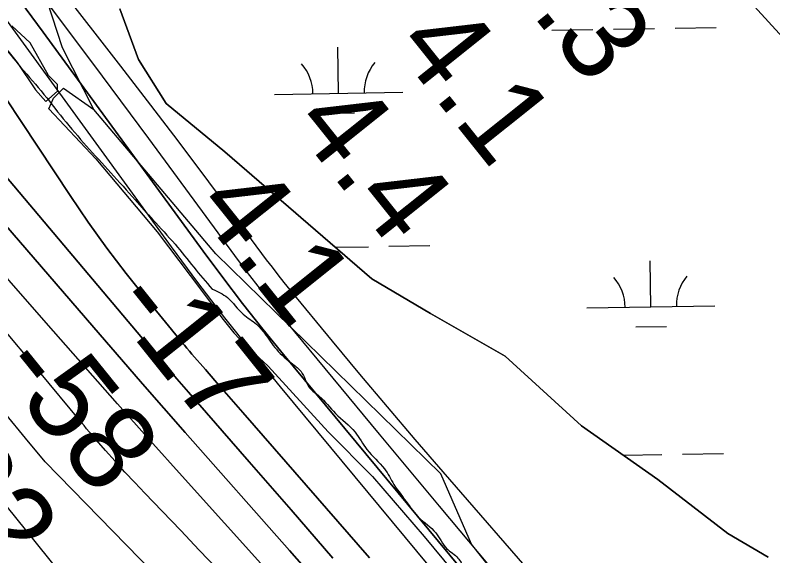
# Model space of a CAD drawing. Extents: x 3887375 to 3925618, y 296674 to 322633.
# Drawn here: x 3899340 to 3899931, y 308942 to 309364 of the extents above; entities that cross this region are included whole.
import ezdxf

# ---------------------------------------------------------------- set-up
doc = ezdxf.new("R2010")
doc.units = 0
for name, color, linetype in [('V-RIVR-EDGE', 7, 'Continuous'), ('V-RIVR-JETY', 7, 'Continuous'), ('V-RIVR-RANG', 7, 'Continuous'), ('V-TOPO-DPTH', 7, 'Continuous'), ('V-TOPO-MAJR', 7, 'Continuous'), ('V-TOPO-MINR', 7, 'Continuous'), ('V-TOPO-SHOR', 7, 'Continuous'), ('V-TOPO-WATR', 7, 'Continuous'), ('V-WETL-SWMP', 7, 'Continuous')]:
    doc.layers.add(name, color=color, linetype=linetype)

msp = doc.modelspace()

# ---------------------------------------------------------------- linework, layer by layer
at = {"layer": 'V-RIVR-EDGE'}
for points in [[(3896115.81, 312736.34), (3896123.65, 312723.71), (3896129.94, 312714.39), (3896135.57, 312703.73), (3896139.52, 312690.42), (3896139.84, 312681.44), (3896138.16, 312674.8), (3896136.82, 312674.13), (3896128.53, 312683.13), (3896119.59, 312696.46), (3896111.3, 312706.79), (3896107.31, 312707.79), (3896104.98, 312706.47), (3896104.3, 312701.15), (3896107.93, 312688.84), (3896111.24, 312681.18), (3896123.51, 312667.18), (3896140.75, 312647.19), (3896160.96, 312617.21), (3896188.48, 312584.89), (3896210.04, 312563.22), (3896237.58, 312538.54), (3896253.51, 312524.87), (3896271.43, 312512.52), (3896287.7, 312501.84), (3896298.99, 312494.83), (3896306.95, 312486.83), (3896325.83, 312456.19), (3896335.76, 312438.54), (3896350.69, 312424.2), (3896373.59, 312404.53), (3896404.79, 312381.84), (3896441.98, 312359.47), (3896468.87, 312343.44), (3896491.13, 312332.41), (3896500.09, 312327.07), (3896508.39, 312318.73), (3896515.34, 312306.41), (3896528.25, 312284.43), (3896534.87, 312271.78), (3896552.8, 312258.77), (3896583.01, 312239.74), (3896613.56, 312220.04), (3896639.77, 312198.69), (3896665.32, 312175.69), (3896698.52, 312152.99), (3896718.44, 312138.98), (3896746.97, 312114.63), (3896768.21, 312094.29), (3896793.75, 312068.29), (3896812.65, 312048.29), (3896828.9, 312029.96), (3896844.47, 312006.31), (3896867.36, 311982.32), (3896895.89, 311955.97), (3896948.98, 311909.95), (3896976.52, 311885.61), (3896985.15, 311878.61), (3896997.77, 311872.92), (3897005.41, 311870.24), (3897020.03, 311862.89), (3897041.6, 311845.88), (3897061.18, 311830.87), (3897070.14, 311823.86), (3897078.77, 311813.86), (3897087.7, 311797.55), (3897092.33, 311785.56), (3897096.96, 311776.91), (3897111.21, 311756.25), (3897119.5, 311747.25), (3897129.46, 311738.58), (3897149.37, 311722.57), (3897170.94, 311704.56), (3897186.2, 311690.56), (3897201.78, 311670.24), (3897228.63, 311633.26), (3897264.74, 311581.63), (3897280, 311564.96), (3897305.21, 311539.96), (3897328.43, 311515.63), (3897360.94, 311485.95), (3897388.81, 311458.28), (3897419.34, 311434.26), (3897433.94, 311420.26), (3897454.49, 311394.6), (3897475.04, 311368.28), (3897490.64, 311354.61), (3897505.56, 311336.62), (3897515.83, 311319.63), (3897527.76, 311305.3), (3897546.67, 311288.3), (3897564.61, 311280.6), (3897578.22, 311271.26), (3897592.82, 311257.92), (3897613.06, 311238.59), (3897630.3, 311218.92), (3897644.55, 311200.6), (3897648.87, 311196.6), (3897654.85, 311195.92), (3897664.81, 311187.91), (3897681.4, 311173.9), (3897695.99, 311156.24), (3897728.16, 311123.24), (3897747.72, 311099.25), (3897753.68, 311088.26), (3897756.67, 311085.6), (3897762.65, 311082.92), (3897779.57, 311067.58), (3897798.47, 311046.92), (3897815.39, 311028.59), (3897831.98, 311014.58), (3897852.23, 310999.9), (3897867.82, 310985.56), (3897880.75, 310970.23), (3897894, 310949.25), (3897907.58, 310928.6), (3897922.16, 310908.28), (3897948.03, 310879.62), (3897967.26, 310856.62), (3897987.83, 310835.29), (3898011.71, 310813.28), (3898048.56, 310785.26), (3898064.49, 310774.25), (3898081.41, 310759.24), (3898099.65, 310738.91), (3898112.92, 310724.58), (3898123.19, 310708.59), (3898130.8, 310696.27), (3898136.77, 310688.94), (3898147.38, 310677.27), (3898159.99, 310664.27), (3898168.95, 310655.27), (3898196.47, 310623.61), (3898206.08, 310609.29), (3898214.03, 310600.63), (3898230.28, 310581.96), (3898242.21, 310565.31), (3898262.44, 310541.31), (3898281.68, 310521.32), (3898296.6, 310505.98), (3898340.41, 310470.29), (3898350.02, 310459.29), (3898356.97, 310445.31), (3898373.55, 310425.98), (3898390.14, 310409.65), (3898399.44, 310404.64), (3898413.38, 310395.29), (3898421.67, 310387.29), (3898429.97, 310378.62), (3898436.58, 310363.31), (3898463.44, 310334.65), (3898482.35, 310314.65), (3898496.61, 310298.32), (3898513.19, 310279.65), (3898535.74, 310254.66), (3898547.35, 310241.99), (3898560.27, 310224.67), (3898576.51, 310203.01), (3898592.1, 310187.68), (3898611.34, 310166.02), (3898633.55, 310138.69), (3898638.19, 310134.36), (3898642.51, 310133.02), (3898652.14, 310127.67), (3898657.79, 310123.67), (3898665.42, 310115.67), (3898676.69, 310101.68), (3898685.97, 310090.68), (3898692.61, 310085.34), (3898699.25, 310080.34), (3898707.87, 310070.01), (3898714.49, 310056.36), (3898718.44, 310043.71), (3898720.43, 310041.05), (3898727.4, 310036.37), (3898760.27, 310015.01), (3898774.22, 310006), (3898785.49, 309994.33), (3898801.4, 309973.34), (3898808.69, 309959.36), (3898822.61, 309942.36), (3898837.86, 309924.7), (3898844.83, 309916.37), (3898858.75, 309899.04), (3898871.35, 309885.38), (3898894.54, 309850.41), (3898899.85, 309846.73), (3898908.49, 309840.73), (3898917.12, 309838.05), (3898920.44, 309835.71), (3898928.06, 309822.72), (3898935.35, 309812.73), (3898943.64, 309802.73), (3898951.92, 309787.75), (3898962.85, 309772.42), (3898972.46, 309757.44), (3898979.1, 309752.43), (3898987.07, 309749.09), (3898990.72, 309745.09), (3899001.98, 309727.77), (3899013.26, 309715.44), (3899031.17, 309696.44), (3899044.76, 309680.11), (3899055.7, 309665.45), (3899064.98, 309653.79), (3899074.59, 309640.13), (3899085.54, 309630.79), (3899093.85, 309628.11), (3899099.17, 309628.1), (3899103.15, 309626.09), (3899108.12, 309616.11), (3899114.74, 309606.45), (3899123.68, 309591.13), (3899128.32, 309582.8), (3899128.31, 309580.47), (3899127.62, 309569.17), (3899127.94, 309565.84), (3899132.92, 309561.51), (3899159.78, 309529.19), (3899190.96, 309497.19), (3899204.88, 309480.52), (3899212.17, 309470.2), (3899224.78, 309457.2), (3899244.68, 309437.53), (3899252.64, 309429.86), (3899261.93, 309422.85), (3899272.56, 309415.84), (3899279.52, 309406.52), (3899287.47, 309396.19), (3899300.06, 309376.54), (3899311.33, 309362.54), (3899327.91, 309343.22), (3899342.17, 309325.56), (3899360.07, 309304.56), (3899377.31, 309282.9), (3899414.45, 309240.58), (3899433.35, 309219.58), (3899447.28, 309203.92), (3899464.53, 309184.92), (3899479.11, 309166.93), (3899493.37, 309149.94)], [(3894498.05, 310522.42), (3894530.03, 310496.11), (3894553.78, 310474.69), (3894579.94, 310451.31), (3894614.83, 310419.17), (3894633.24, 310400.67), (3894662.79, 310372.43), (3894685.08, 310353.44), (3894692.35, 310347.11), (3894709.79, 310328.13), (3894746.59, 310285.3), (3894785.84, 310252.18), (3894809.57, 310225.9), (3894830.41, 310205.45), (3894852.71, 310189.85), (3894866.75, 310171.85), (3894915.18, 310120.25), (3894950.06, 310083.74), (3894971.37, 310062.81), (3894999, 310039.43), (3895025.16, 310017.03), (3895052.79, 309992.68), (3895092.99, 309952.27), (3895110.91, 309932.8), (3895141.44, 309903.1), (3895188.91, 309855.88), (3895222.82, 309821.31), (3895255.75, 309784.32), (3895319.22, 309722.49), (3895350.7, 309688.42), (3895358.44, 309676.26), (3895364.73, 309669.44), (3895374.92, 309663.11), (3895388.97, 309650.44), (3895410.77, 309628.05), (3895448.54, 309583.28), (3895480.52, 309554.06), (3895503.76, 309527.78), (3895533.8, 309499.54), (3895577.4, 309454.75), (3895606.95, 309425.54), (3895653.45, 309378.81), (3895685.92, 309349.1), (3895719.83, 309314.54), (3895749.38, 309285.81), (3895790.55, 309242.49), (3895837.06, 309195.75), (3895863.69, 309164.12), (3895900.02, 309127.61), (3895944.1, 309081.37), (3895955.73, 309070.65), (3895974.63, 309054.58), (3896002.25, 309033.14), (3896032.78, 309003.93), (3896062.81, 308972.29), (3896082.67, 308950.39), (3896119.48, 308911.93), (3896139.34, 308892.46), (3896151.96, 308889.51), (3896163.12, 308883.66), (3896167.95, 308873.93), (3896170.35, 308862.27), (3896184.39, 308844.27), (3896211.03, 308816.04), (3896224.12, 308810.18), (3896236.73, 308802.37), (3896249.8, 308786.8), (3896255.61, 308776.59), (3896270.64, 308766.35), (3896280.32, 308753.22), (3896295.82, 308737.15), (3896375.27, 308661.2), (3896425.17, 308610.08), (3896464.41, 308570.65), (3896519.63, 308515.64), (3896548.69, 308483.03), (3896563.22, 308467.45), (3896597.61, 308430.94), (3896635.89, 308396.37), (3896666.41, 308365.7), (3896681.42, 308349.64), (3896712.43, 308320.42), (3896746.34, 308287.31), (3896777.36, 308260.04), (3896801.58, 308235.7), (3896820.47, 308215.26), (3896842.76, 308195.29), (3896851.46, 308181.19), (3896882.46, 308148.57), (3896918.81, 308116.43), (3896962.9, 308074.56), (3896997.76, 308033.19), (3897029.24, 307998.63), (3897042.32, 307985), (3897083.5, 307945.57), (3897107.23, 307918.31), (3897123.21, 307898.85), (3897130, 307898.83), (3897142.13, 307892.97), (3897145.99, 307882.28), (3897149.85, 307874.01), (3897162.93, 307860.38), (3897188.6, 307833.12), (3897229.29, 307788.83), (3897267.56, 307752.31), (3897300.5, 307715.81), (3897334.4, 307680.27), (3897361.53, 307651.07), (3897384.78, 307628.19), (3897411.42, 307598.98), (3897445.81, 307563.45), (3897494.26, 307516.71), (3897543.17, 307462.68), (3897584.83, 307418.38), (3897609.05, 307394.04), (3897646.83, 307355.58), (3897678.81, 307323.94), (3897715.15, 307290.34), (3897751.96, 307253.34), (3897766.97, 307236.31), (3897837.68, 307158.43), (3897886.6, 307104.4), (3897936, 307048.43), (3897965.54, 307015.34), (3898010.59, 306970.06), (3898027.54, 306949.14), (3898044.99, 306935.98), (3898063.87, 306914.08), (3898089.05, 306882.46), (3898117.14, 306854.7), (3898160.23, 306801.18), (3898195.59, 306763.7), (3898235.79, 306719.89), (3898261.46, 306693.6), (3898297.3, 306650.78), (3898332.65, 306612.33), (3898369.94, 306568.04), (3898397.54, 306534.95), (3898422.23, 306505.75), (3898462.9, 306455.14), (3898495.34, 306417.18), (3898521.97, 306382.15), (3898601.37, 306284.34), (3898652.22, 306228.37), (3898693.37, 306177.28), (3898729.68, 306130.57), (3898777.13, 306074.12), (3898825.55, 306014.26), (3898848.79, 305986.04), (3898903.98, 305917.43), (3898957.25, 305854.65), (3898984.35, 305818.16), (3899049.73, 305744.67), (3899107.84, 305679.45), (3899129.14, 305651.72), (3899142.69, 305630.31), (3899156.24, 305611.83), (3899175.12, 305587.98), (3899224.03, 305529.59), (3899255.99, 305493.57), (3899288.9, 305449.3), (3899312.61, 305415.24), (3899375.55, 305336.9), (3899410.9, 305296.02), (3899442.85, 305252.24), (3899470.43, 305211.86), (3899531.42, 305133.52), (3899579.35, 305071.24), (3899616.14, 305025.99), (3899647.13, 304986.09), (3899690.7, 304931.1), (3899729.41, 304876.62), (3899753.62, 304846.93), (3899770.56, 304821.64), (3899817.5, 304755.48), (3899845.56, 304713.16), (3899868.3, 304677.16), (3899889.6, 304650.4), (3899911.39, 304623.64), (3899955.44, 304569.14), (3899987.39, 304526.81), (3900012.56, 304494.21), (3900025.63, 304476.21), (3900037.24, 304456.75), (3900061.94, 304431.93), (3900070.67, 304424.13), (3900074.53, 304414.41), (3900074.99, 304404.21), (3900073.03, 304397.9), (3900071.55, 304388.68), (3900071.54, 304383.82), (3900075.9, 304378.96), (3900087.05, 304374.07), (3900096.26, 304367.74), (3900108.39, 304362.37), (3900117.11, 304353.6), (3900140.84, 304326.35), (3900165.54, 304299.09), (3900226.07, 304227.55), (3900277.87, 304164.29), (3900319.98, 304105.91), (3900352.41, 304062.61), (3900384.36, 304023.2), (3900411.47, 303988.16), (3900438.1, 303954.1), (3900462.8, 303926.85), (3900556.24, 303812.49), (3900597.89, 303762.85), (3900633.71, 303716.63), (3900652.59, 303691.33), (3900701.96, 303626.62), (3900774.57, 303530.77), (3900849.12, 303437.34), (3900903.35, 303371.16), (3900928.05, 303343.42), (3900948.87, 303317.63), (3901001.17, 303258.26), (3901038.95, 303216.88), (3901074.78, 303173.09), (3901092.2, 303147.31), (3901171.6, 303050.47), (3901205, 303008.62), (3901238.41, 302968.23), (3901274.74, 302927.83), (3901303.3, 302893.77), (3901343.98, 302847.53), (3901366.73, 302816.4), (3901404.5, 302770.17), (3901454.38, 302715.17), (3901507.18, 302659.19), (3901551.73, 302608.09), (3901584.66, 302570.61), (3901650.02, 302491.29), (3901680.99, 302443.62), (3901717.76, 302388.17), (3901785.52, 302298.16), (3901789.55, 302293.3)], [(3899493.37, 309149.94), (3899505.32, 309143.26), (3899517.6, 309130.26), (3899527.89, 309122.58), (3899534.19, 309115.58), (3899543.47, 309102.92), (3899556.41, 309091.25), (3899562.71, 309085.58), (3899569.33, 309072.93), (3899576.96, 309066.26), (3899589.57, 309052.93), (3899604.83, 309038.26), (3899614.1, 309024.6), (3899627.7, 309009.61), (3899634.98, 308997.28)], [(3899634.98, 308997.28), (3899645.92, 308982.29), (3899654.21, 308971.96), (3899667.81, 308959.63), (3899676.43, 308947.3), (3899685.06, 308939.96), (3899689.69, 308932.64), (3899697.98, 308923.64), (3899712.92, 308910.3), (3899720.08, 308903.81)]]:
    msp.add_spline(points, degree=3, dxfattribs=at)
at = {"layer": 'V-RIVR-JETY'}
for points in [[(3899334.27, 309335.95), (3899341.38, 309326.81), (3899355.61, 309305.46), (3899363.74, 309296.32), (3899372.88, 309304.45), (3899372.88, 309309.53), (3899365.77, 309316.64), (3899351.54, 309342.05), (3899337.31, 309355.26)], [(3899366, 309290.68), (3899369.76, 309298.93), (3899377.51, 309306.7), (3899401.12, 309290.11)], [(3899366, 309290.68), (3899402.75, 309251.56), (3899450.65, 309194.66), (3899485.16, 309148.88), (3899500.92, 309127.47), (3899510.41, 309115.86), (3899519.43, 309106.08), (3899537.21, 309089.72), (3899583.91, 309038.54), (3899618.34, 309003.76), (3899658.82, 308956.88), (3899688.9, 308920.46)], [(3900201.46, 308378.77), (3900201.13, 308386.13), (3900191.89, 308398.71), (3900167.7, 308422.71), (3899992.62, 308613.25), (3899863.2, 308753.58), (3899806.97, 308813.37), (3899794.78, 308829.52), (3899792.75, 308842.09), (3899798.87, 308856.66), (3899811.14, 308871.27), (3899827.93, 308885.73), (3899832.15, 308895.64), (3899823.99, 308896.57), (3899808.06, 308883.91), (3899791.36, 308866.87), (3899779.91, 308855.84), (3899773.91, 308852.28), (3899695.63, 308950.8), (3899671.59, 309005.63), (3899496.23, 309177.47), (3899401.12, 309290.11)]]:
    msp.add_lwpolyline(points, dxfattribs=at)
at = {"layer": 'V-TOPO-DPTH'}
for points in [[(3899686.18, 308933.23), (3899549.14, 309098.78), (3899533.02, 309118.62), (3899517.15, 309138.65), (3899501.65, 309158.96), (3899486.39, 309179.47), (3899361.65, 309350.34), (3899308.5, 309422.54), (3899254.98, 309494.47), (3899200.89, 309565.98), (3899146.42, 309637.2), (3899056.52, 309753.8), (3899046.51, 309766.32), (3899036.22, 309778.6), (3899025.49, 309790.5), (3898510.16, 310232.97), (3898505.68, 310237.72), (3898501.25, 310242.5), (3898496.84, 310247.32), (3898149.97, 310629.34)], [(3898149.97, 310629.34), (3898496.84, 310247.32), (3898501.25, 310242.5), (3898505.68, 310237.72), (3898510.16, 310232.97), (3899025.49, 309790.5), (3899036.22, 309778.6), (3899046.51, 309766.32), (3899056.52, 309753.8), (3899146.42, 309637.2), (3899200.89, 309565.98), (3899254.98, 309494.47), (3899308.5, 309422.54), (3899361.65, 309350.34), (3899486.39, 309179.47), (3899501.65, 309158.96), (3899517.15, 309138.65), (3899533.02, 309118.62), (3899549.14, 309098.78), (3899686.18, 308933.23)], [(3900061.94, 308559.82), (3899673.56, 309007.22), (3899651.75, 309032.54), (3899630.08, 309057.97), (3899608.6, 309083.57), (3899587.26, 309109.27), (3899554.25, 309149.34), (3899549.55, 309155.13), (3899544.92, 309160.97), (3899540.37, 309166.89), (3899535.89, 309172.85), (3899504.37, 309215.5), (3899484.07, 309242.75), (3899463.64, 309269.91), (3899443.02, 309296.91), (3899422.26, 309323.81), (3899090.86, 309750.06), (3899073.1, 309772.19), (3899054.88, 309793.93), (3899036, 309815.08), (3899016.67, 309835.85), (3898780.7, 310081.56)], [(3899587.56, 308940.01), (3899554.91, 308977.58), (3899522.24, 309015.14), (3899475.04, 309069.36), (3899465.99, 309079.81), (3899456.97, 309090.3), (3899448, 309100.82), (3899439.07, 309111.38), (3899143.51, 309462.57), (3899110.05, 309502.44), (3899076.66, 309542.38), (3899043.39, 309582.4), (3899010.18, 309622.49), (3898951.32, 309693.76), (3898947.57, 309698.23), (3898943.77, 309702.66), (3898939.9, 309707.02), (3898935.98, 309711.35), (3898901.52, 309748.79)], [(3898901.52, 309748.79), (3898935.98, 309711.35), (3898939.9, 309707.02), (3898943.77, 309702.66), (3898947.57, 309698.23), (3898951.32, 309693.76), (3899010.18, 309622.49), (3899043.39, 309582.4), (3899076.66, 309542.38), (3899110.05, 309502.44), (3899143.51, 309462.57), (3899439.07, 309111.38), (3899448, 309100.82), (3899456.97, 309090.3), (3899465.99, 309079.81), (3899475.04, 309069.36), (3899522.24, 309015.14), (3899554.91, 308977.58), (3899587.56, 308940.01)], [(3899611.01, 308880.92), (3899553.76, 308945.97), (3899472.49, 309038.05), (3899455.82, 309057.01), (3899439.2, 309076.01), (3899422.64, 309095.07), (3899406.12, 309114.17), (3899160.89, 309398.78), (3899120.41, 309445.89), (3899080.01, 309493.07), (3899039.74, 309540.36), (3898999.55, 309587.72), (3898970.88, 309621.6), (3898945.05, 309652.05), (3898919.18, 309682.46)], [(3898919.18, 309682.46), (3898945.05, 309652.05), (3898970.88, 309621.6), (3898999.55, 309587.72), (3899039.74, 309540.36), (3899080.01, 309493.07), (3899120.41, 309445.89), (3899160.89, 309398.78), (3899406.12, 309114.17), (3899422.64, 309095.07), (3899439.2, 309076.01), (3899455.82, 309057.01), (3899472.49, 309038.05), (3899553.76, 308945.97), (3899611.01, 308880.92)], [(3899142.58, 309585.24), (3899180.51, 309527.98), (3899218.44, 309470.72), (3899256.37, 309413.47), (3899294.32, 309356.22), (3899382.7, 309222.88), (3899396.83, 309202.26), (3899411.36, 309181.93), (3899426.5, 309162.06), (3899442.04, 309142.48), (3899469.91, 309108.44), (3899471.83, 309106.11), (3899473.77, 309103.8), (3899475.72, 309101.5), (3899477.69, 309099.21), (3899488.23, 309087.03), (3899495.48, 309078.66), (3899502.74, 309070.3), (3899510, 309061.94), (3899517.27, 309053.59), (3899616, 308940.2)], [(3899142.58, 309585.24), (3899180.51, 309527.98), (3899218.44, 309470.72), (3899256.37, 309413.47), (3899294.32, 309356.22), (3899382.7, 309222.88), (3899396.83, 309202.26), (3899411.36, 309181.93), (3899426.5, 309162.06), (3899442.04, 309142.48), (3899469.91, 309108.44), (3899471.83, 309106.11), (3899473.77, 309103.8), (3899475.72, 309101.5), (3899477.69, 309099.21), (3899488.23, 309087.03), (3899495.48, 309078.66), (3899502.74, 309070.3), (3899510, 309061.94), (3899517.27, 309053.59), (3899616, 308940.2)]]:
    msp.add_lwpolyline(points, dxfattribs=at)
at = {"layer": 'V-TOPO-MAJR'}
msp.add_lwpolyline([(3899637.46, 308817.78), (3899470.06, 309003.92), (3899444.84, 309032.1), (3899419.69, 309060.34), (3899394.66, 309088.69), (3899369.71, 309117.11), (3899336.87, 309154.68), (3899295.67, 309202.04), (3899254.62, 309249.52), (3899213.78, 309297.19), (3899173.1, 309344.98), (3898936.03, 309624.78), (3898918.16, 309645.86)], dxfattribs=at)
at = {"layer": 'V-TOPO-MINR'}
for points in [[(3899686.18, 308933.23), (3899549.14, 309098.78), (3899533.02, 309118.62), (3899517.15, 309138.65), (3899501.65, 309158.96), (3899486.39, 309179.47), (3899361.65, 309350.34), (3899308.5, 309422.54), (3899254.98, 309494.47), (3899200.89, 309565.98), (3899146.42, 309637.2), (3899056.52, 309753.8), (3899046.51, 309766.32), (3899036.22, 309778.6), (3899025.49, 309790.5), (3898510.16, 310232.97), (3898505.68, 310237.72), (3898501.25, 310242.5), (3898496.84, 310247.32), (3898149.97, 310629.34)], [(3899818.88, 308745.43), (3899546.63, 309073.55), (3899524.8, 309100.39), (3899503.31, 309127.52), (3899482.36, 309155.05), (3899461.76, 309182.86), (3899222.53, 309512.47), (3899190.62, 309556.07), (3899158.46, 309599.5), (3899125.96, 309642.67), (3899093.22, 309685.66), (3899039.42, 309755.71), (3899033.27, 309763.43), (3899026.95, 309770.99), (3899020.35, 309778.33), (3898506.19, 310223.54), (3898498.48, 310231.73), (3898490.85, 310239.99), (3898483.26, 310248.29), (3898204.57, 310556.04), (3898167.8, 310596.49)], [(3899717.81, 308924.39), (3899670.69, 308980.39), (3899623.86, 309036.64), (3899551.68, 309124.05), (3899541.27, 309136.87), (3899531.02, 309149.8), (3899520.99, 309162.91), (3899511.1, 309176.13), (3899443.98, 309267.51), (3899400.43, 309326.34), (3899356.58, 309384.95), (3899312.29, 309443.22), (3899267.7, 309501.27), (3899073.67, 309751.91), (3899059.78, 309769.23), (3899045.5, 309786.21), (3899030.64, 309802.69), (3899015.39, 309818.83), (3898558.29, 310204.43)], [(3899587.56, 308940.01), (3899554.91, 308977.58), (3899522.24, 309015.14), (3899475.04, 309069.36), (3899465.99, 309079.81), (3899456.97, 309090.3), (3899448, 309100.82), (3899439.07, 309111.38), (3899143.51, 309462.57), (3899110.05, 309502.44), (3899076.66, 309542.38), (3899043.39, 309582.4), (3899010.18, 309622.49), (3898951.32, 309693.76), (3898947.57, 309698.23), (3898943.77, 309702.66), (3898939.9, 309707.02), (3898935.98, 309711.35), (3898901.52, 309748.79)], [(3899611.01, 308880.92), (3899553.76, 308945.97), (3899472.49, 309038.05), (3899455.82, 309057.01), (3899439.2, 309076.01), (3899422.64, 309095.07), (3899406.12, 309114.17), (3899160.89, 309398.78), (3899120.41, 309445.89), (3899080.01, 309493.07), (3899039.74, 309540.36), (3898999.55, 309587.72), (3898970.88, 309621.6), (3898945.05, 309652.05), (3898919.18, 309682.46)], [(3899497.81, 308930.96), (3899483.42, 308946.27), (3899468.94, 308961.51), (3899454.39, 308976.68), (3899440.87, 308990.72), (3899433.11, 308998.89), (3899425.43, 309007.14), (3899417.87, 309015.51), (3899410.4, 309023.95), (3899399.73, 309036.18), (3899397.66, 309038.57), (3899395.6, 309040.97), (3899393.56, 309043.38), (3899391.54, 309045.8), (3899357.43, 309086.82), (3899338.33, 309109.74), (3899319.19, 309132.63), (3899300, 309155.47), (3899280.77, 309178.28), (3898926.02, 309598.07), (3898903.58, 309624.63)], [(3899616, 308940.2), (3899517.27, 309053.59), (3899510, 309061.94), (3899502.74, 309070.3), (3899495.48, 309078.66), (3899488.23, 309087.03), (3899477.69, 309099.21), (3899475.72, 309101.5), (3899473.77, 309103.8), (3899471.83, 309106.11), (3899469.91, 309108.44), (3899442.04, 309142.48), (3899426.5, 309162.06), (3899411.36, 309181.93), (3899396.83, 309202.26), (3899382.7, 309222.88), (3899294.32, 309356.22), (3899256.37, 309413.47), (3899218.44, 309470.72), (3899180.51, 309527.98), (3899142.58, 309585.24)], [(3899422.91, 308868.92), (3899332.76, 308981.14), (3899330.48, 308983.96), (3899328.19, 308986.77), (3899325.87, 308989.57), (3899323.54, 308992.35), (3899298.48, 309022.13), (3899283.54, 309039.73), (3899268.52, 309057.26), (3899253.36, 309074.68), (3899238.12, 309092.03), (3898819.08, 309565.3)], [(3899817.14, 308549.49), (3899363.31, 309015.01), (3899347.93, 309033.54), (3899332.69, 309052.19), (3898934.72, 309544.67), (3898922.51, 309559.72)]]:
    msp.add_lwpolyline(points, dxfattribs=at)
at = {"layer": 'V-TOPO-SHOR'}
for points in [[(3899401.12, 309290.11), (3899376.67, 309338.23), (3899364.91, 309374.99), (3899363.71, 309408.52), (3899368.44, 309429.77), (3899387.02, 309454.77)], [(3899957.75, 309324.98), (3899888.03, 309401.54)], [(3899421.37, 309368.63), (3899435.95, 309329.13), (3899457.56, 309294.64), (3899503.23, 309256.91), (3899617.84, 309157.94), (3899663.69, 309130.97), (3899721.73, 309097.44), (3899781.34, 309043.31), (3899840.91, 309001.4), (3899895.39, 308959.19), (3899926.77, 308940.76)], [(3900201.46, 308378.77), (3900201.13, 308386.13), (3900191.89, 308398.71), (3900167.7, 308422.71), (3899992.62, 308613.25), (3899863.2, 308753.58), (3899806.97, 308813.37), (3899794.78, 308829.52), (3899792.75, 308842.09), (3899798.87, 308856.66), (3899811.14, 308871.27), (3899827.93, 308885.73), (3899832.15, 308895.64), (3899823.99, 308896.57), (3899808.06, 308883.91), (3899791.36, 308866.87), (3899779.91, 308855.84), (3899773.91, 308852.28), (3899695.63, 308950.8), (3899671.59, 309005.63), (3899496.23, 309177.47), (3899401.12, 309290.11)]]:
    msp.add_lwpolyline(points, dxfattribs=at)
at = {"layer": 'V-TOPO-WATR'}
msp.add_lwpolyline([(3900061.94, 308559.82), (3899673.56, 309007.22), (3899651.75, 309032.54), (3899630.08, 309057.97), (3899608.6, 309083.57), (3899587.26, 309109.27), (3899554.25, 309149.34), (3899549.55, 309155.13), (3899544.92, 309160.97), (3899540.37, 309166.89), (3899535.89, 309172.85), (3899504.37, 309215.5), (3899484.07, 309242.75), (3899463.64, 309269.91), (3899443.02, 309296.91), (3899422.26, 309323.81), (3899090.86, 309750.06), (3899073.1, 309772.19), (3899054.88, 309793.93), (3899036, 309815.08), (3899016.67, 309835.85), (3898780.7, 310081.56)], dxfattribs=at)
at = {"layer": 'V-WETL-SWMP'}
for p, q in [((3899854.24, 309353.63), (3899886.24, 309354.18)), ((3899758.26, 309351.99), (3899790.25, 309352.54)), ((3899806.25, 309352.81), (3899838.25, 309353.36)), ((3899592.02, 309302.7), (3899591.4, 309338.69)), ((3899542.02, 309301.84), (3899642.01, 309303.56)), ((3899580.28, 309287.06), (3899604.28, 309287.47)), ((3899589.32, 309182.56), (3899615.23, 309183.01)), ((3899631.23, 309183.28), (3899663.22, 309183.83)), ((3899835.38, 309136.04), (3899834.77, 309172.03)), ((3899785.39, 309135.18), (3899885.38, 309136.89)), ((3899823.65, 309120.4), (3899847.65, 309120.81)), ((3899814.16, 309020.22), (3899843.96, 309020.73)), ((3899859.95, 309021.01), (3899891.95, 309021.56))]:
    msp.add_line(p, q, dxfattribs=at)
for points in [[(3899827.02, 309498.64), (3899855.81, 309450.07), (3899888.03, 309401.54), (3899957.75, 309324.98), (3900011.25, 309257.73), (3900072.59, 309168.62), (3900129.62, 309105.37), (3900196.22, 309024.29), (3900239.56, 308956.7), (3900289.68, 308890.87)], [(3899926.78, 308940.76), (3899895.39, 308959.19), (3899840.91, 309001.4), (3899781.34, 309043.31), (3899721.73, 309097.44), (3899663.69, 309130.97), (3899617.84, 309157.94), (3899503.23, 309256.91), (3899457.56, 309294.64), (3899435.95, 309329.14), (3899421.37, 309368.64)]]:
    msp.add_lwpolyline(points, dxfattribs=at)
for centre, start, end in [((3899536.77, 309302.22), 0.21154, 41.7552), ((3899647.24, 309304.12), 140.21154, 181.75519), ((3899780.14, 309135.56), 0.21154, 41.7552), ((3899890.61, 309137.46), 140.21154, 181.75519)]:
    msp.add_arc(centre, 35.25, start, end, dxfattribs=at)

# ---------------------------------------------------------------- texts
at = {"layer": 'V-RIVR-RANG'}
for s, rotation, p in [('4.3', 308.64833, (3899710.68, 309403.97)), ('4.1', 308.64833, (3899634.22, 309339.47)), ('4.4', 308.64833, (3899554.79, 309278.67)), ('4.1', 308.64833, (3899478.33, 309214.17)), ('-17', 308.64833, (3899411.92, 309137.1)), ('-58', 308.93267, (3899323.55, 309086.84)), ('-82', 308.93267, (3899244.94, 309025.02))]:
    msp.add_text(s, height=67, rotation=rotation, dxfattribs=at).set_placement(p)

doc.saveas('drawing.dxf')
